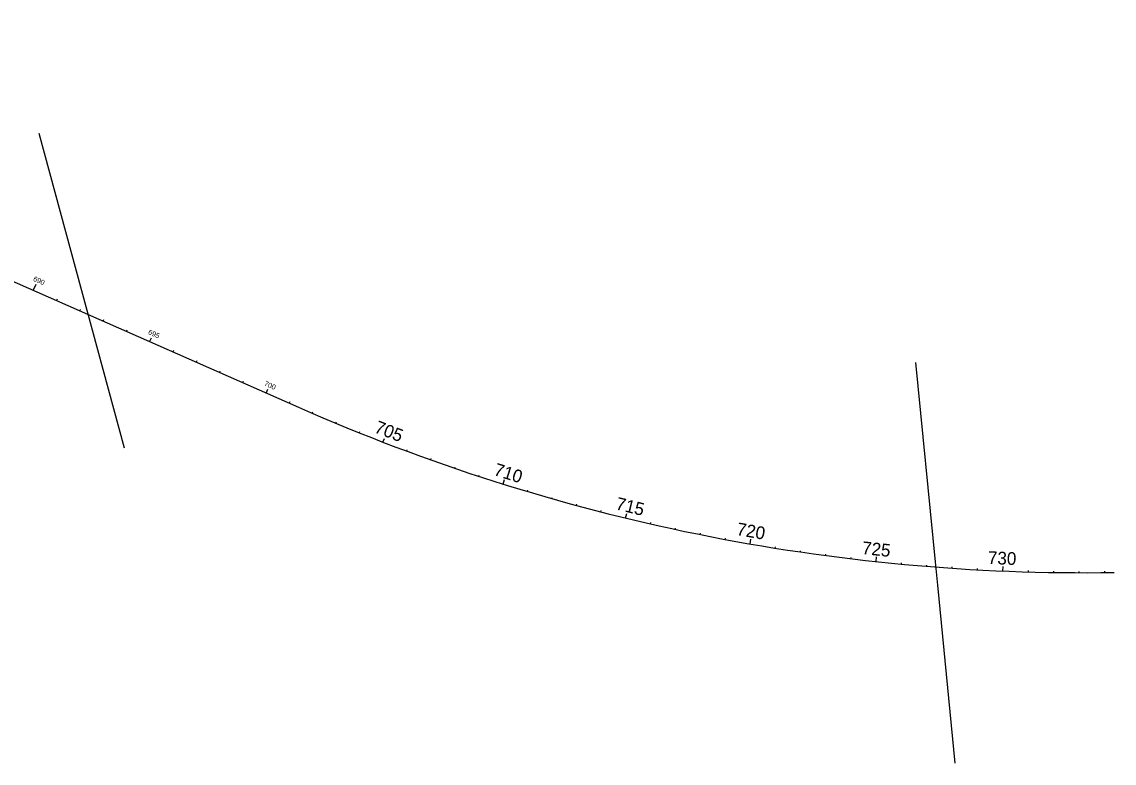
# Model space of a CAD drawing. Extents: x 448091 to 665917, y 1461380 to 1587607.
# Drawn here: x 527302 to 531595, y 1465983 to 1468897 of the extents above; entities that cross this region are included whole.
import ezdxf

# ---------------------------------------------------------------- set-up
doc = ezdxf.new("R2010")
doc.units = 0
doc.layers.add('TextShtNo', color=7, linetype='Continuous')
doc.layers.add('TextTitle', color=7, linetype='Continuous')

msp = doc.modelspace()

# ---------------------------------------------------------------- linework, layer by layer
at = {"layer": 'TextShtNo'}
for p, q in [((524956.6, 1468897.4), (528389.9, 1467382.4)), ((527368.8, 1468459.2), (527703.8, 1467223.1)), ((530813.9, 1467558.9), (530891.3, 1466774.3)), ((530891.3, 1466774.3), (530900.3, 1466683.7)), ((530900.3, 1466683.7), (530969.5, 1465983.5))]:
    msp.add_line(p, q, dxfattribs=at)
msp.add_arc((531474, 1474371.6), 7639.4, 246.18951, 270.90804, dxfattribs=at)
at = {"layer": 'TextTitle'}
for p, q in [((527357.1, 1467865.4), (527347, 1467842.6)), ((527440.5, 1467806.8), (527438.5, 1467802.2)), ((527532, 1467766.4), (527530, 1467761.8)), ((527623.5, 1467726), (527621.5, 1467721.5)), ((527715, 1467685.7), (527713, 1467681.1)), ((527810.5, 1467654.4), (527804.4, 1467640.7)), ((527897.9, 1467604.9), (527895.9, 1467600.3)), ((527989.4, 1467564.5), (527987.4, 1467560)), ((528080.9, 1467524.2), (528078.9, 1467519.6)), ((528172.4, 1467483.8), (528170.4, 1467479.2)), ((528267.9, 1467452.6), (528261.9, 1467438.9)), ((528355.4, 1467403.1), (528353.4, 1467398.5)), ((528443.8, 1467358.8), (528446, 1467363.9)), ((528535.9, 1467319.7), (528538.3, 1467325.5)), ((528628.4, 1467281.9), (528630.3, 1467286.6)), ((528721.5, 1467245.3), (528727.1, 1467259.9)), ((528815, 1467209.8), (528816.7, 1467214.5)), ((528909, 1467175.6), (528910.7, 1467180.4)), ((529003.4, 1467142.7), (529005, 1467147.4)), ((529098.2, 1467111), (529099.8, 1467115.7)), ((529193.5, 1467080.5), (529199, 1467098.1)), ((529289.1, 1467051.3), (529290.5, 1467056.1)), ((529385.1, 1467023.3), (529386.5, 1467028.1)), ((529481.5, 1466996.6), (529482.8, 1467001.4)), ((529578.2, 1466971.1), (529579.4, 1466976)), ((529675.2, 1466946.9), (529679.6, 1466964.9)), ((529772.5, 1466924), (529773.7, 1466928.9)), ((529870.2, 1466902.4), (529871.2, 1466907.3)), ((529968.1, 1466882), (529969.1, 1466887)), ((530066.2, 1466863), (530067.2, 1466867.9)), ((530164.6, 1466845.2), (530167.8, 1466863.4)), ((530263.3, 1466828.7), (530264.1, 1466833.7)), ((530362.1, 1466813.5), (530362.8, 1466818.5)), ((530461.1, 1466799.6), (530461.8, 1466804.6)), ((530560.3, 1466787), (530560.9, 1466792)), ((530659.7, 1466775.7), (530661.7, 1466794)), ((530759.2, 1466765.7), (530759.7, 1466770.7)), ((530858.8, 1466756.9), (530859.2, 1466762)), ((530958.5, 1466749.5), (530958.9, 1466754.6)), ((531058.4, 1466743.5), (531058.6, 1466748.5)), ((531158.2, 1466738.7), (531159, 1466757.1)), ((531258.2, 1466735.2), (531258.3, 1466740.2)), ((531358.2, 1466733), (531358.2, 1466738)), ((531458.1, 1466732.2), (531458.2, 1466737.2)), ((531558.1, 1466732.6), (531558.1, 1466737.6))]:
    msp.add_line(p, q, dxfattribs=at)

# ---------------------------------------------------------------- texts
for s, height, rotation, p in [('690', 20, 336.1895, (527344.6, 1467880.1)), ('695', 20, 336.1895, (527796.5, 1467670.7)), ('700', 20, 336.1895, (528252.7, 1467468.8)), ('705', 50, 338.8812, (528684.4, 1467285)), ('710', 50, 342.6303, (529153.6, 1467116.5)), ('715', 50, 346.3812, (529633.3, 1466981.4)), ('720', 50, 350.1306, (530108.8, 1466880.6)), ('725', 50, 353.881, (530602.5, 1466805.8)), ('730', 50, 357.6306, (531098.2, 1466766.7))]:
    msp.add_text(s, height=height, rotation=rotation, dxfattribs=at).set_placement(p)

doc.saveas('drawing.dxf')
